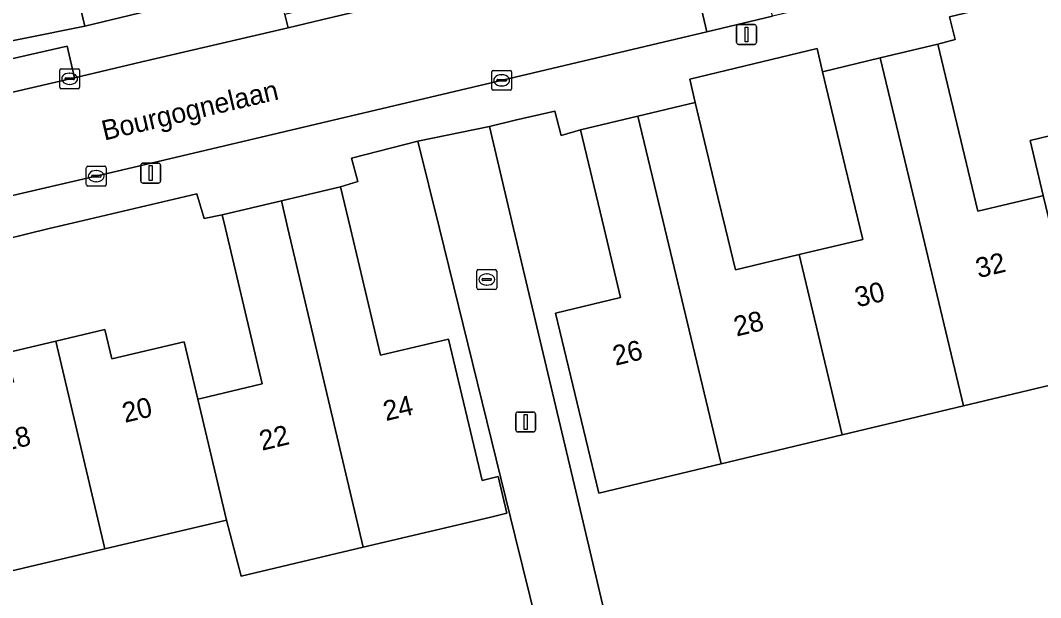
# Model space of a CAD drawing. Extents: x 158455 to 159797, y 387218 to 388672.
# Drawn here: x 159475.1 to 159526.4, y 388231.4 to 388260.5 of the extents above; entities that cross this region are included whole.
import ezdxf

# ---------------------------------------------------------------- set-up
doc = ezdxf.new("R2010")
doc.units = 0
for name, color, linetype in [('IMGEO_Erf', 7, 'Continuous'), ('IMGEO_Kolk', 7, 'Continuous'), ('IMGEO_Lichtmast', 7, 'Continuous'), ('IMGEO_Muur', 7, 'Continuous'), ('IMGEO_Openbare_ruimte_label', 7, 'Continuous'), ('IMGEO_Pand', 7, 'Continuous'), ('IMGEO_Pand_nummerreeks', 7, 'Continuous'), ('IMGEO_Parkeervlak_open', 7, 'Continuous'), ('IMGEO_Rijbaan_lokaal_open', 7, 'Continuous'), ('IMGEO_Voetpad_open', 7, 'Continuous')]:
    doc.layers.add(name, color=color, linetype=linetype)

msp = doc.modelspace()

# ---------------------------------------------------------------- linework, layer by layer
at = {"layer": 'IMGEO_Erf'}
for points in [[(159472.161, 388258.943), (159478.345, 388260.182), (159476.836, 388266.505), (159479.97, 388267.253), (159483.106, 388268.002), (159482.383, 388271.121), (159478.169, 388270.185), (159476.733, 388276.2), (159476.165, 388278.581), (159480.418, 388279.596), (159476.9, 388294.075)], [(159528.742, 388242.571), (159522.553, 388241.089), (159516.446, 388239.627), (159510.362, 388238.17), (159504.197, 388236.694), (159502.028, 388245.751), (159505.299, 388246.534), (159504.469, 388250), (159503.28, 388254.966), (159502.307, 388254.692), (159501.992, 388255.913), (159500, 388255.448), (159498.702, 388255.145), (159499.92, 388250), (159500, 388249.663), (159503.131, 388236.439), (159506.24, 388223.306), (159517.122, 388225.837), (159516.517, 388228.446), (159518.89, 388228.997), (159518.959, 388228.699), (159521.942, 388229.391), (159522.478, 388227.08), (159535.521, 388230.069)], [(159502.975, 388222.442), (159500, 388234.518), (159496.186, 388250), (159495.101, 388254.402), (159491.759, 388253.548), (159492.077, 388252.371), (159491.216, 388252.104), (159491.714, 388250), (159493.219, 388243.636), (159496.647, 388244.447), (159498.329, 388237.337), (159499.144, 388237.53), (159499.58, 388235.687), (159498.765, 388235.494), (159492.357, 388233.978), (159486.21, 388232.524), (159485.467, 388235.347), (159479.356, 388233.901), (159473.313, 388232.472)], [(159474.415, 388243.75), (159476.888, 388244.335), (159479.359, 388244.92), (159479.707, 388243.447), (159483.347, 388244.308), (159484.029, 388241.427), (159484.187, 388241.465), (159487.266, 388242.193), (159485.419, 388250), (159485.255, 388250.694), (159484.345, 388250.506), (159483.977, 388251.753), (159477.998, 388250.349), (159476.561, 388250), (159473.138, 388249.169)]]:
    msp.add_lwpolyline(points, dxfattribs=at)
for points in [[(159530.312, 388262.68), (159527.2, 388261.936), (159521.846, 388260.656), (159522.131, 388259.505), (159521.259, 388259.28), (159523.271, 388250.877), (159526.381, 388251.621), (159526.562, 388251.664), (159525.897, 388254.44), (159528.826, 388255.141), (159529.506, 388255.304), (159529.164, 388256.733), (159531.596, 388257.315)], [(159515.183, 388259.06), (159508.776, 388257.517), (159509.055, 388256.349), (159510.196, 388251.584), (159510.575, 388250), (159511.072, 388247.926), (159514.275, 388248.693), (159517.481, 388249.461), (159517.352, 388250), (159516.603, 388253.127), (159515.462, 388257.892)]]:
    msp.add_lwpolyline(points, close=True, dxfattribs=at)
at = {"layer": 'IMGEO_Kolk'}
for p, q in [((159477.085, 388257.11), (159477.085, 388257.962)), ((159477.16, 388258.036), (159478.012, 388258.036)), ((159477.387, 388257.579), (159477.785, 388257.579)), ((159477.573, 388257.816), (159477.598, 388257.816)), ((159478.086, 388257.962), (159478.086, 388257.11)), ((159498.816, 388257.033), (159498.816, 388257.885)), ((159498.891, 388257.959), (159499.743, 388257.959)), ((159499.304, 388257.739), (159499.329, 388257.739)), ((159499.817, 388257.885), (159499.817, 388257.033)), ((159478.012, 388257.036), (159477.16, 388257.036)), ((159477.344, 388257.53), (159477.344, 388257.542)), ((159477.782, 388257.493), (159477.384, 388257.493)), ((159477.596, 388257.256), (159477.571, 388257.256)), ((159477.828, 388257.542), (159477.828, 388257.53)), ((159499.075, 388257.453), (159499.075, 388257.465)), ((159499.513, 388257.416), (159499.115, 388257.416)), ((159499.118, 388257.502), (159499.516, 388257.502)), ((159499.327, 388257.179), (159499.302, 388257.179)), ((159499.559, 388257.465), (159499.559, 388257.453)), ((159499.743, 388256.959), (159498.891, 388256.959)), ((159478.424, 388252.214), (159478.424, 388253.066)), ((159478.499, 388253.14), (159479.351, 388253.14)), ((159479.425, 388253.066), (159479.425, 388252.214)), ((159478.683, 388252.634), (159478.683, 388252.646)), ((159479.121, 388252.597), (159478.723, 388252.597)), ((159478.726, 388252.683), (159479.124, 388252.683)), ((159478.912, 388252.92), (159478.937, 388252.92)), ((159479.167, 388252.646), (159479.167, 388252.634)), ((159479.351, 388252.14), (159478.499, 388252.14)), ((159478.935, 388252.36), (159478.91, 388252.36)), ((159498.067, 388247.016), (159498.067, 388247.868)), ((159498.142, 388247.942), (159498.994, 388247.942)), ((159499.068, 388247.868), (159499.068, 388247.016)), ((159498.326, 388247.436), (159498.326, 388247.448)), ((159498.764, 388247.399), (159498.366, 388247.399)), ((159498.369, 388247.485), (159498.767, 388247.485)), ((159498.555, 388247.722), (159498.58, 388247.722)), ((159498.81, 388247.448), (159498.81, 388247.436)), ((159498.994, 388246.942), (159498.142, 388246.942)), ((159498.578, 388247.162), (159498.553, 388247.162))]:
    msp.add_line(p, q, dxfattribs=at)
for points in [[(159477.085, 388257.11), (159477.085, 388257.962)], [(159477.16, 388258.036), (159478.012, 388258.036)], [(159478.086, 388257.962), (159478.086, 388257.11)], [(159498.816, 388257.033), (159498.816, 388257.885)], [(159498.891, 388257.959), (159499.743, 388257.959)], [(159499.817, 388257.885), (159499.817, 388257.033)], [(159478.012, 388257.036), (159477.16, 388257.036)], [(159499.743, 388256.959), (159498.891, 388256.959)], [(159478.424, 388252.214), (159478.424, 388253.066)], [(159478.499, 388253.14), (159479.351, 388253.14)], [(159479.425, 388253.066), (159479.425, 388252.214)], [(159479.351, 388252.14), (159478.499, 388252.14)], [(159498.067, 388247.016), (159498.067, 388247.868)], [(159498.142, 388247.942), (159498.994, 388247.942)], [(159499.068, 388247.868), (159499.068, 388247.016)], [(159498.994, 388246.942), (159498.142, 388246.942)]]:
    msp.add_lwpolyline(points, dxfattribs=at)
for centre, radius, start, end in [((159477.162, 388257.96), 0.0765, 91.552, 178.448), ((159477.162, 388257.96), 0.0765, 91.552, 178.448), ((159477.384, 388257.539), 0.0403, 85.8775, 175.7526), ((159477.789, 388257.541), 0.0386, 1.7309, 96.639), ((159478.01, 388257.96), 0.0765, 1.552, 88.448), ((159478.01, 388257.96), 0.0765, 1.552, 88.448), ((159498.893, 388257.883), 0.0765, 91.552, 178.448), ((159498.893, 388257.883), 0.0765, 91.552, 178.448), ((159499.741, 388257.883), 0.0765, 1.552, 88.448), ((159499.741, 388257.883), 0.0765, 1.552, 88.448), ((159477.162, 388257.112), 0.0765, 181.552, 268.448), ((159477.162, 388257.112), 0.0765, 181.552, 268.448), ((159477.381, 388257.529), 0.0366, 178.938, 274.7102), ((159477.785, 388257.536), 0.043, 264.8664, 352.4533), ((159478.01, 388257.112), 0.0765, 271.552, 358.448), ((159478.01, 388257.112), 0.0765, 271.552, 358.448), ((159499.115, 388257.462), 0.0403, 85.8775, 175.7526), ((159499.112, 388257.452), 0.0366, 178.938, 274.7102), ((159499.516, 388257.459), 0.043, 264.8664, 352.4533), ((159499.52, 388257.464), 0.0386, 1.7309, 96.639), ((159498.893, 388257.035), 0.0765, 181.552, 268.448), ((159498.893, 388257.035), 0.0765, 181.552, 268.448), ((159499.741, 388257.035), 0.0765, 271.552, 358.448), ((159499.741, 388257.035), 0.0765, 271.552, 358.448), ((159478.501, 388253.064), 0.0765, 91.552, 178.448), ((159478.501, 388253.064), 0.0765, 91.552, 178.448), ((159479.349, 388253.064), 0.0765, 1.552, 88.448), ((159479.349, 388253.064), 0.0765, 1.552, 88.448), ((159478.723, 388252.643), 0.0403, 85.8775, 175.7526), ((159478.72, 388252.633), 0.0366, 178.938, 274.7102), ((159479.124, 388252.64), 0.043, 264.8664, 352.4533), ((159479.128, 388252.645), 0.0386, 1.7309, 96.639), ((159478.501, 388252.216), 0.0765, 181.552, 268.448), ((159478.501, 388252.216), 0.0765, 181.552, 268.448), ((159479.349, 388252.216), 0.0765, 271.552, 358.448), ((159479.349, 388252.216), 0.0765, 271.552, 358.448), ((159498.144, 388247.866), 0.0765, 91.552, 178.448), ((159498.144, 388247.866), 0.0765, 91.552, 178.448), ((159498.992, 388247.866), 0.0765, 1.552, 88.448), ((159498.992, 388247.866), 0.0765, 1.552, 88.448), ((159498.366, 388247.445), 0.0403, 85.8775, 175.7526), ((159498.363, 388247.435), 0.0366, 178.938, 274.7102), ((159498.767, 388247.442), 0.043, 264.8664, 352.4533), ((159498.771, 388247.447), 0.0386, 1.7309, 96.639), ((159498.144, 388247.018), 0.0765, 181.552, 268.448), ((159498.144, 388247.018), 0.0765, 181.552, 268.448), ((159498.992, 388247.018), 0.0765, 271.552, 358.448), ((159498.992, 388247.018), 0.0765, 271.552, 358.448)]:
    msp.add_arc(centre, radius, start, end, dxfattribs=at)
for centre, major_axis, ratio, start_param, end_param in [((159477.572, 388257.536), (-0.387, 0.002), 0.722429, 4.712389, 7.853982), ((159477.597, 388257.536), (-0.39, 0.002), 0.717154, 1.570796, 4.712389), ((159499.303, 388257.459), (-0.387, 0.002), 0.722429, 4.712389, 7.853982), ((159499.328, 388257.459), (-0.39, 0.002), 0.717154, 1.570796, 4.712389), ((159478.911, 388252.64), (-0.387, 0.002), 0.722429, 4.712389, 7.853982), ((159478.936, 388252.64), (-0.39, 0.002), 0.717154, 1.570796, 4.712389), ((159498.554, 388247.442), (-0.387, 0.002), 0.722429, 4.712389, 7.853982), ((159498.579, 388247.442), (-0.39, 0.002), 0.717154, 1.570796, 4.712389)]:
    msp.add_ellipse(centre, major_axis=major_axis, ratio=ratio, start_param=start_param, end_param=end_param, dxfattribs=at)
at = {"layer": 'IMGEO_Lichtmast'}
for p, q in [((159511.138, 388259.364), (159511.138, 388260.164)), ((159511.138, 388260.164), (159511.138, 388259.364)), ((159511.238, 388260.264), (159512.028, 388260.264)), ((159512.028, 388260.264), (159511.238, 388260.264)), ((159512.128, 388260.164), (159512.128, 388259.364)), ((159512.128, 388259.364), (159512.128, 388260.164)), ((159512.028, 388259.264), (159511.238, 388259.264)), ((159511.238, 388259.264), (159512.028, 388259.264)), ((159481.166, 388252.395), (159481.166, 388253.195)), ((159481.166, 388253.195), (159481.166, 388252.395)), ((159481.266, 388253.295), (159482.056, 388253.295)), ((159482.056, 388253.295), (159481.266, 388253.295)), ((159482.156, 388253.195), (159482.156, 388252.395)), ((159482.156, 388252.395), (159482.156, 388253.195)), ((159482.056, 388252.295), (159481.266, 388252.295)), ((159481.266, 388252.295), (159482.056, 388252.295)), ((159500.026, 388239.878), (159500.026, 388240.678)), ((159500.026, 388240.678), (159500.026, 388239.878)), ((159500.126, 388240.778), (159500.916, 388240.778)), ((159500.916, 388240.778), (159500.126, 388240.778)), ((159501.016, 388240.678), (159501.016, 388239.878)), ((159501.016, 388239.878), (159501.016, 388240.678)), ((159500.916, 388239.778), (159500.126, 388239.778)), ((159500.126, 388239.778), (159500.916, 388239.778))]:
    msp.add_line(p, q, dxfattribs=at)
for points in [[(159511.558, 388260.139), (159511.708, 388260.139), (159511.708, 388259.389), (159511.558, 388259.389), (159511.558, 388260.139)], [(159481.586, 388253.17), (159481.736, 388253.17), (159481.736, 388252.42), (159481.586, 388252.42), (159481.586, 388253.17)], [(159500.446, 388240.653), (159500.596, 388240.653), (159500.596, 388239.903), (159500.446, 388239.903), (159500.446, 388240.653)]]:
    msp.add_lwpolyline(points, dxfattribs=at)
for centre, start, end in [((159511.238, 388260.164), 90, 180), ((159511.238, 388260.164), 90, 180), ((159512.028, 388260.164), 0, 90), ((159512.028, 388260.164), 360, 90), ((159511.238, 388259.364), 180, 270), ((159511.238, 388259.364), 180, 270), ((159512.028, 388259.364), 270, 0), ((159512.028, 388259.364), 270, 0), ((159481.266, 388253.195), 90, 180), ((159481.266, 388253.195), 90, 180), ((159482.056, 388253.195), 0, 90), ((159482.056, 388253.195), 360, 90), ((159481.266, 388252.395), 180, 270), ((159481.266, 388252.395), 180, 270), ((159482.056, 388252.395), 270, 0), ((159482.056, 388252.395), 270, 0), ((159500.126, 388240.678), 90, 180), ((159500.126, 388240.678), 90, 180), ((159500.916, 388240.678), 0, 90), ((159500.916, 388240.678), 360, 90), ((159500.126, 388239.878), 180, 270), ((159500.126, 388239.878), 180, 270), ((159500.916, 388239.878), 270, 0), ((159500.916, 388239.878), 270, 0)]:
    msp.add_arc(centre, 0.1, start, end, dxfattribs=at)
at = {"layer": 'IMGEO_Muur'}
for points in [[(159472.161, 388258.943), (159478.345, 388260.182)], [(159503.131, 388236.439), (159506.24, 388223.306)], [(159500, 388234.518), (159502.975, 388222.442)]]:
    msp.add_lwpolyline(points, dxfattribs=at)
at = {"layer": 'IMGEO_Pand'}
for points in [[(159481.478, 388260.93), (159479.97, 388267.253), (159476.836, 388266.505), (159478.345, 388260.182)], [(159526.562, 388251.664), (159526.381, 388251.621), (159523.271, 388250.877), (159521.259, 388259.28), (159518.36, 388258.586), (159520.417, 388250), (159522.553, 388241.089), (159528.742, 388242.571), (159528.036, 388245.517), (159526.961, 388250)], [(159522.553, 388241.089), (159520.417, 388250), (159518.36, 388258.586), (159515.462, 388257.892), (159516.603, 388253.127), (159517.352, 388250), (159517.481, 388249.461), (159514.275, 388248.693), (159516.446, 388239.627)], [(159533.394, 388250), (159531.596, 388257.315), (159529.164, 388256.733), (159529.506, 388255.304), (159528.826, 388255.141), (159525.897, 388254.44), (159526.562, 388251.664), (159526.961, 388250), (159528.036, 388245.517), (159528.256, 388245.57), (159534.119, 388246.974)], [(159510.362, 388238.17), (159516.446, 388239.627), (159514.275, 388248.693), (159511.072, 388247.926), (159510.575, 388250), (159510.196, 388251.584), (159509.055, 388256.349), (159506.168, 388255.658), (159507.525, 388250)], [(159510.362, 388238.17), (159507.525, 388250), (159506.168, 388255.658), (159503.28, 388254.966), (159504.469, 388250), (159505.299, 388246.534), (159502.028, 388245.751), (159504.197, 388236.694)], [(159496.647, 388244.447), (159493.219, 388243.636), (159491.714, 388250), (159491.216, 388252.104), (159488.235, 388251.399), (159488.566, 388250), (159492.357, 388233.978), (159498.765, 388235.494), (159499.58, 388235.687), (159499.144, 388237.53), (159498.329, 388237.337)], [(159488.566, 388250), (159488.235, 388251.399), (159485.255, 388250.694), (159485.419, 388250), (159487.266, 388242.193), (159484.187, 388241.465), (159484.029, 388241.427), (159485.467, 388235.347), (159486.21, 388232.524), (159492.357, 388233.978)], [(159484.029, 388241.427), (159483.347, 388244.308), (159479.707, 388243.447), (159479.359, 388244.92), (159476.888, 388244.335), (159479.356, 388233.901), (159485.467, 388235.347)], [(159476.888, 388244.335), (159474.415, 388243.75), (159474.763, 388242.279), (159471.157, 388241.426), (159473.313, 388232.472), (159479.356, 388233.901)]]:
    msp.add_lwpolyline(points, close=True, dxfattribs=at)
at = {"layer": 'IMGEO_Parkeervlak_open'}
msp.add_lwpolyline([(159462.927, 388254.127), (159477.821, 388257.592), (159477.459, 388259.184), (159462.548, 388255.795)], close=True, dxfattribs=at)
at = {"layer": 'IMGEO_Rijbaan_lokaal_open'}
for points in [[(159512.933, 388260.681), (159511.769, 388265.6), (159508.481, 388264.82), (159509.644, 388259.902)], [(159509.644, 388259.902), (159508.481, 388264.82), (159500, 388262.808), (159490.26, 388260.498), (159488.572, 388260.103), (159481.212, 388258.381), (159477.821, 388257.592), (159462.927, 388254.127), (159464.106, 388249.196), (159464.987, 388249.407), (159467.544, 388250), (159480.201, 388252.935), (159500, 388257.619)]]:
    msp.add_lwpolyline(points, close=True, dxfattribs=at)
at = {"layer": 'IMGEO_Voetpad_open'}
for points in [[(159553.431, 388276.068), (159551.59, 388275.674), (159548.586, 388274.98), (159548.555, 388275.105), (159534.536, 388271.789), (159533.216, 388271.378), (159530.816, 388270.817), (159530.56, 388271.848), (159529.561, 388271.608), (159526.725, 388270.928), (159523.89, 388270.249), (159522.907, 388270.043), (159523.144, 388269.043), (159500, 388263.529), (159488.416, 388260.769), (159488.572, 388260.103), (159490.26, 388260.498), (159500, 388262.808), (159508.481, 388264.82), (159511.769, 388265.6), (159522.832, 388268.224), (159550.787, 388274.859)], [(159552.008, 388269.951), (159524.704, 388263.467), (159512.933, 388260.681), (159509.644, 388259.902), (159500, 388257.619), (159480.201, 388252.935), (159467.544, 388250), (159464.987, 388249.407), (159464.106, 388249.196), (159454.381, 388246.872), (159452.651, 388250), (159444.979, 388263.867), (159438.892, 388274.731)], [(159440.04, 388267.091), (159442.112, 388257.853), (159445.593, 388258.65), (159446.264, 388255.722), (159446.934, 388252.797), (159445.898, 388252.56), (159446.475, 388250), (159447.001, 388247.668), (159448.048, 388243.236), (159460.975, 388246.29), (159465.847, 388247.498), (159473.138, 388249.169), (159476.561, 388250), (159477.998, 388250.349), (159483.977, 388251.753), (159484.345, 388250.506), (159485.255, 388250.694), (159488.235, 388251.399), (159491.216, 388252.104), (159492.077, 388252.371), (159491.759, 388253.548)], [(159488.572, 388260.103), (159488.416, 388260.769), (159488.004, 388262.499), (159484.616, 388261.679), (159481.478, 388260.93), (159478.345, 388260.182), (159472.161, 388258.943), (159459.73, 388255.976)], [(159491.759, 388253.548), (159495.101, 388254.402), (159498.702, 388255.145), (159500, 388255.448), (159501.992, 388255.913), (159502.307, 388254.692), (159503.28, 388254.966), (159506.168, 388255.658), (159509.055, 388256.349), (159508.776, 388257.517), (159515.183, 388259.06), (159515.462, 388257.892), (159518.36, 388258.586), (159521.259, 388259.28), (159522.131, 388259.505), (159521.846, 388260.656), (159527.2, 388261.936)], [(159461.274, 388253.742), (159462.927, 388254.127), (159462.548, 388255.795), (159477.459, 388259.184), (159477.821, 388257.592), (159481.212, 388258.381), (159488.572, 388260.103)]]:
    msp.add_lwpolyline(points, dxfattribs=at)
msp.add_lwpolyline([(159503.131, 388236.439), (159500, 388249.663), (159499.92, 388250), (159498.702, 388255.145), (159495.101, 388254.402), (159496.186, 388250), (159500, 388234.518), (159502.975, 388222.442), (159506.24, 388223.306)], close=True, dxfattribs=at)

# ---------------------------------------------------------------- texts
at = {"layer": 'IMGEO_Openbare_ruimte_label'}
msp.add_text('Bourgognelaan', height=1, rotation=13.2996, dxfattribs=at).set_placement((159479.331, 388254.426))
at = {"layer": 'IMGEO_Pand_nummerreeks'}
for s, rotation, p in [('32', 13.5505, (159523.299, 388247.504)), ('30', 13.552, (159517.217, 388246.038)), ('28', 13.552, (159511.129, 388244.571)), ('26', 13.552, (159505.038, 388243.102)), ('20', 13.2869, (159480.363, 388240.233)), ('24', 13.4588, (159493.492, 388240.32)), ('22', 13.4588, (159487.259, 388238.828)), ('18', 13.2878, (159474.256, 388238.791))]:
    msp.add_text(s, height=1, rotation=rotation, dxfattribs=at).set_placement(p)

doc.saveas('drawing.dxf')
